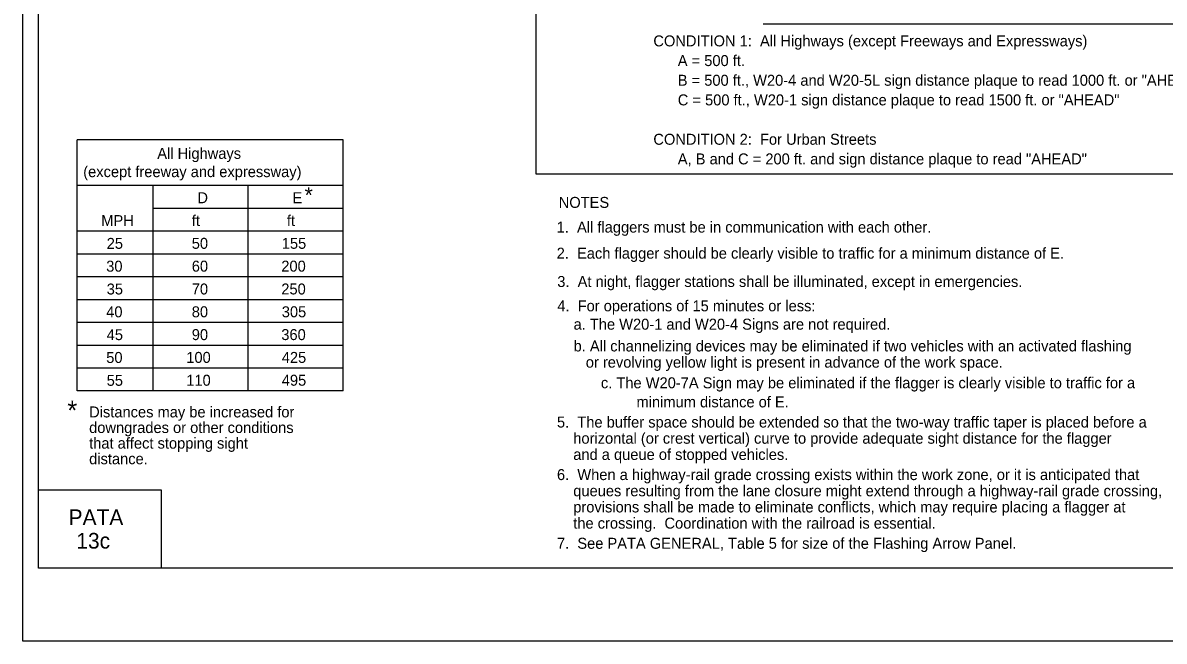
# Model space of a CAD drawing. Extents: x -14145 to -13521, y 30244 to 30661.
# Drawn here: x -13824.17 to -13802.3, y 30424.81 to 30436.65 of the extents above; entities that cross this region are included whole.
import ezdxf

# ---------------------------------------------------------------- set-up
doc = ezdxf.new("R2010")
doc.units = 0
for name, color, linetype in [('1', 7, 'Continuous'), ('10', 7, 'Continuous'), ('2', 7, 'Continuous'), ('3', 7, 'Continuous'), ('4', 7, 'Continuous'), ('61', 7, 'Continuous')]:
    doc.layers.add(name, color=color, linetype=linetype)

msp = doc.modelspace()

# ---------------------------------------------------------------- linework, layer by layer
at = {"layer": '1'}
for p, q in [((-13823.134, 30429.598), (-13823.134, 30434.405)), ((-13818.033, 30434.405), (-13823.134, 30434.405)), ((-13818.033, 30429.598), (-13818.033, 30434.405)), ((-13818.033, 30433.531), (-13823.135, 30433.531)), ((-13821.677, 30429.598), (-13821.677, 30433.531)), ((-13819.855, 30429.598), (-13819.855, 30433.531)), ((-13818.033, 30433.094), (-13821.677, 30433.094)), ((-13818.033, 30432.657), (-13823.135, 30432.657)), ((-13818.033, 30432.22), (-13823.135, 30432.22)), ((-13818.033, 30431.783), (-13823.135, 30431.783)), ((-13818.033, 30431.346), (-13823.135, 30431.346)), ((-13818.033, 30430.909), (-13823.135, 30430.909)), ((-13818.033, 30430.472), (-13823.135, 30430.472)), ((-13818.033, 30430.035), (-13823.135, 30430.035)), ((-13818.033, 30429.598), (-13823.134, 30429.598))]:
    msp.add_line(p, q, dxfattribs=at)
at = {"layer": '10'}
for p, q in [((-13823.874, 30426.207), (-13823.874, 30448.777)), ((-13823.874, 30427.707), (-13821.524, 30427.707)), ((-13821.524, 30427.707), (-13821.524, 30426.207)), ((-13792.422, 30426.207), (-13823.874, 30426.207))]:
    msp.add_line(p, q, dxfattribs=at)
at = {"layer": '2'}
msp.add_line((-13809.985, 30436.631), (-13798.548, 30436.631), dxfattribs=at)
msp.add_lwpolyline([(-13814.334, 30437.82), (-13793.987, 30437.82), (-13793.987, 30433.751), (-13814.334, 30433.751)], close=True, dxfattribs=at)
at = {"layer": '61'}
msp.add_lwpolyline([(-13824.174, 30450.307), (-13791.174, 30450.307), (-13791.174, 30424.807), (-13824.174, 30424.807)], close=True, dxfattribs=at)

# ---------------------------------------------------------------- texts
at = {"layer": '1'}
for s, p in [('CONDITION 1:  All Highways (except Freeways and Expressways)', (-13812.09, 30436.198)), ('      A = 500 ft.', (-13812.09, 30435.821)), ('      B = 500 ft., W20-4 and W20-5L sign distance plaque to read 1000 ft. or "AHEAD"', (-13812.09, 30435.444)), ('      C = 500 ft., W20-1 sign distance plaque to read 1500 ft. or "AHEAD"', (-13812.09, 30435.068)), ('CONDITION 2:  For Urban Streets', (-13812.09, 30434.314)), ('      A, B and C = 200 ft. and sign distance plaque to read "AHEAD"', (-13812.09, 30433.938))]:
    msp.add_text(s, height=0.21, dxfattribs=at).set_placement(p)
at = {"layer": '2'}
for s, height, p in [('D', 0.21, (-13820.828, 30433.194)), ('E', 0.21, (-13819.004, 30433.194)), ('*', 0.302, (-13818.773, 30433.199)), ('NOTES', 0.21, (-13813.904, 30433.105)), ('MPH', 0.21, (-13822.671, 30432.757)), ('ft', 0.21, (-13820.935, 30432.757)), ('ft', 0.21, (-13819.113, 30432.757)), ('1.  All flaggers must be in communication with each other.', 0.21, (-13813.943, 30432.632)), ('25', 0.21, (-13822.566, 30432.32)), ('50', 0.21, (-13820.936, 30432.321)), ('155', 0.21, (-13819.211, 30432.321)), ('2.  Each flagger should be clearly visible to traffic for a minimum distance of E.', 0.21, (-13813.943, 30432.132)), ('30', 0.21, (-13822.576, 30431.883)), ('60', 0.21, (-13820.936, 30431.884)), ('200', 0.21, (-13819.22, 30431.884)), ('3.  At night, flagger stations shall be illuminated, except in emergencies.', 0.21, (-13813.931, 30431.59)), ('35', 0.21, (-13822.566, 30431.446)), ('70', 0.21, (-13820.936, 30431.447)), ('250', 0.21, (-13819.22, 30431.447)), ('4.  For operations of 15 minutes or less:', 0.21, (-13813.931, 30431.124)), ('40', 0.21, (-13822.576, 30431.009)), ('80', 0.21, (-13820.936, 30431.01)), ('305', 0.21, (-13819.211, 30431.01)), ('    a. The W20-1 and W20-4 Signs are not required.', 0.21, (-13813.931, 30430.772)), ('45', 0.21, (-13822.566, 30430.572)), ('90', 0.21, (-13820.936, 30430.573)), ('360', 0.21, (-13819.22, 30430.573)), ('    b. All channelizing devices may be eliminated if two vehicles with an activated flashing', 0.21, (-13813.931, 30430.355)), ('50', 0.21, (-13822.575, 30430.135)), ('100', 0.21, (-13821.041, 30430.136)), ('425', 0.21, (-13819.211, 30430.136)), ('       or revolving yellow light is present in advance of the work space.', 0.21, (-13813.931, 30430.045)), ('55', 0.21, (-13822.566, 30429.697)), ('110', 0.21, (-13821.041, 30429.699)), ('495', 0.21, (-13819.211, 30429.699)), ('c. The W20-7A Sign may be eliminated if the flagger is clearly visible to traffic for a ', 0.21, (-13813.095, 30429.65)), ('*', 0.363, (-13823.32, 30429.047)), ('minimum distance of E.', 0.21, (-13812.413, 30429.284)), ('Distances may be increased for ', 0.21, (-13822.903, 30429.092)), ('downgrades or other conditions ', 0.21, (-13822.903, 30428.793)), ('5.  The buffer space should be extended so that the two-way traffic taper is placed before a', 0.21, (-13813.937, 30428.898)), ('that affect stopping sight ', 0.21, (-13822.903, 30428.494)), ('    horizontal (or crest vertical) curve to provide adequate sight distance for the flagger', 0.21, (-13813.937, 30428.588)), ('    and a queue of stopped vehicles.', 0.21, (-13813.937, 30428.278)), ('distance.', 0.21, (-13822.903, 30428.195)), ('6.  When a highway-rail grade crossing exists within the work zone, or it is anticipated that', 0.21, (-13813.937, 30427.892)), ('    queues resulting from the lane closure might extend through a highway-rail grade crossing, ', 0.21, (-13813.937, 30427.582)), ('    provisions shall be made to eliminate conflicts, which may require placing a flagger at ', 0.21, (-13813.937, 30427.272)), ('    the crossing.  Coordination with the railroad is essential.', 0.21, (-13813.937, 30426.962)), ('7.  See PATA GENERAL, Table 5 for size of the Flashing Arrow Panel.', 0.21, (-13813.937, 30426.576))]:
    msp.add_text(s, height=height, dxfattribs=at).set_placement(p)
at = {"layer": '3'}
msp.add_text('All Highways', height=0.20979, rotation=360, dxfattribs=at).set_placement((-13821.597, 30434.044))
msp.add_text('(except freeway and expressway)', height=0.21, dxfattribs=at).set_placement((-13823.016, 30433.694))
at = {"layer": '4'}
for s, p in [('PATA', (-13823.296, 30427.03)), ('13c', (-13823.148, 30426.58))]:
    msp.add_text(s, height=0.3, dxfattribs=at).set_placement(p)

doc.saveas('drawing.dxf')
